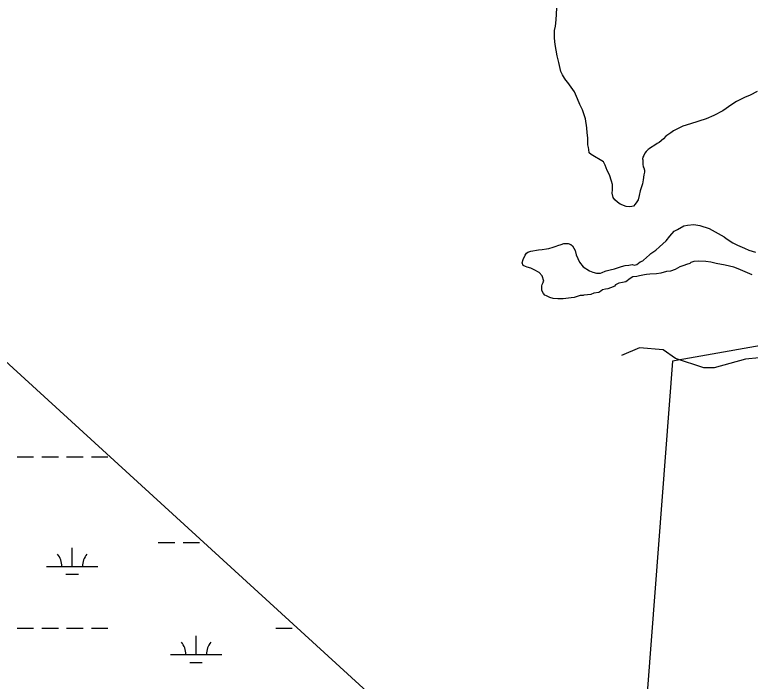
# Model space of a CAD drawing. Extents: x 3263578 to 3301413, y 764927 to 798602.
# Drawn here: x 3293417 to 3294844, y 791391 to 792684 of the extents above; entities that cross this region are included whole.
import ezdxf

# ---------------------------------------------------------------- set-up
doc = ezdxf.new("R2010")
doc.units = 0
for name, color, linetype in [('V-SITE-VEGE', 7, 'Continuous'), ('V-TOPO-BNDY', 7, 'Continuous'), ('V-TOPO-SHOR', 7, 'Continuous'), ('V-WETL-SWMP', 7, 'Continuous')]:
    doc.layers.add(name, color=color, linetype=linetype)

msp = doc.modelspace()

# ---------------------------------------------------------------- linework, layer by layer
at = {"layer": 'V-SITE-VEGE'}
for p, q in [((3294467.8, 792674.6), (3294469.3, 792697)), ((3294466.3, 792662.1), (3294467.8, 792674.6)), ((3294464.8, 792653.7), (3294466.3, 792662.1)), ((3294464.8, 792638.7), (3294464.8, 792653.7)), ((3294465.8, 792626.8), (3294464.8, 792638.7)), ((3294469.8, 792604.9), (3294465.8, 792626.8)), ((3294472.8, 792591.4), (3294469.8, 792604.9)), ((3294476.8, 792574.5), (3294472.8, 792591.4)), ((3294480.2, 792567.5), (3294476.8, 792574.5)), ((3294483.7, 792561), (3294480.2, 792567.5)), ((3294486.7, 792557.6), (3294483.7, 792561)), ((3294490.2, 792552.6), (3294486.7, 792557.6)), ((3294503.1, 792535.1), (3294490.2, 792552.6)), ((3294509.1, 792521.2), (3294503.1, 792535.1)), ((3294833.3, 792523.6), (3294817.8, 792516.2)), ((3294844.2, 792528.1), (3294833.3, 792523.6)), ((3294857.7, 792535.6), (3294844.2, 792528.1)), ((3294513.6, 792510.2), (3294509.1, 792521.2)), ((3294518.6, 792499.8), (3294513.6, 792510.2)), ((3294808.4, 792510.2), (3294790.9, 792498.2)), ((3294817.8, 792516.2), (3294808.4, 792510.2)), ((3294524.5, 792482.4), (3294518.6, 792499.8)), ((3294790.9, 792498.2), (3294773.5, 792488.8)), ((3294527.5, 792464.9), (3294524.5, 792482.4)), ((3294758.6, 792482.3), (3294728.2, 792472.9)), ((3294773.5, 792488.8), (3294758.6, 792482.3)), ((3294713.3, 792468.4), (3294695.3, 792458.9)), ((3294728.2, 792472.9), (3294713.3, 792468.4)), ((3294528, 792455.5), (3294527.5, 792464.9)), ((3294529.5, 792445.5), (3294528, 792455.5)), ((3294684.4, 792451.5), (3294680.4, 792448.5)), ((3294690.4, 792455.4), (3294684.4, 792451.5)), ((3294695.3, 792458.9), (3294690.4, 792455.4)), ((3294529.5, 792432.1), (3294529.5, 792445.5)), ((3294675.9, 792443.5), (3294667.9, 792436.5)), ((3294680.4, 792448.5), (3294675.9, 792443.5)), ((3294530.5, 792426.6), (3294529.5, 792432.1)), ((3294531, 792422.6), (3294530.5, 792426.6)), ((3294648, 792424.1), (3294646.5, 792422.6)), ((3294655, 792428.6), (3294648, 792424.1)), ((3294657, 792430), (3294655, 792428.6)), ((3294663.5, 792434.5), (3294657, 792430)), ((3294667.9, 792436.5), (3294663.5, 792434.5)), ((3294532, 792416.6), (3294531, 792422.6)), ((3294536, 792413.1), (3294532, 792416.6)), ((3294559.9, 792398.7), (3294536, 792413.1)), ((3294638.1, 792411.1), (3294636.1, 792408.1)), ((3294640, 792416.1), (3294638.1, 792411.1)), ((3294642.5, 792419.1), (3294640, 792416.1)), ((3294646.5, 792422.6), (3294642.5, 792419.1)), ((3294562.9, 792392.7), (3294559.9, 792398.7)), ((3294636.1, 792408.1), (3294635.1, 792404.7)), ((3294635.1, 792404.7), (3294636.1, 792402.7)), ((3294636.1, 792402.7), (3294636.1, 792394.2)), ((3294566.8, 792382.3), (3294562.9, 792392.7)), ((3294571.3, 792373.8), (3294566.8, 792382.3)), ((3294636.1, 792394.2), (3294636.6, 792389.2)), ((3294636.6, 792389.2), (3294637.6, 792387.2)), ((3294637.6, 792387.2), (3294639.5, 792382.7)), ((3294639.5, 792382.7), (3294639.5, 792378.8)), ((3294575.3, 792361.8), (3294571.3, 792373.8)), ((3294638.1, 792373.8), (3294636.6, 792363.8)), ((3294639.5, 792378.8), (3294638.1, 792373.8)), ((3294576.8, 792354.9), (3294575.3, 792361.8)), ((3294576.8, 792344.4), (3294576.8, 792354.9)), ((3294635.1, 792356.4), (3294631.1, 792342.9)), ((3294636.6, 792363.8), (3294635.1, 792356.4)), ((3294576.3, 792337.9), (3294576.8, 792344.4)), ((3294578.3, 792330), (3294576.3, 792337.9)), ((3294631.1, 792342.9), (3294629.1, 792333.5)), ((3294581.8, 792325.5), (3294578.3, 792330)), ((3294586.8, 792321), (3294581.8, 792325.5)), ((3294626.6, 792325.5), (3294624.6, 792321.5)), ((3294629.1, 792333.5), (3294626.6, 792325.5)), ((3294592.2, 792317), (3294586.8, 792321)), ((3294603.7, 792312.5), (3294592.2, 792317)), ((3294609.2, 792312), (3294603.7, 792312.5)), ((3294614.6, 792312.5), (3294609.2, 792312)), ((3294617.6, 792313), (3294614.6, 792312.5)), ((3294621.1, 792317), (3294617.6, 792313)), ((3294624.6, 792321.5), (3294621.1, 792317)), ((3294696.8, 792264.2), (3294703.3, 792267.7)), ((3294703.3, 792267.7), (3294715.7, 792274.7)), ((3294715.7, 792274.7), (3294722.7, 792276.2)), ((3294722.7, 792276.2), (3294734.6, 792277.7)), ((3294734.6, 792277.7), (3294746.6, 792275.2)), ((3294746.6, 792275.2), (3294764.5, 792269.7)), ((3294764.5, 792269.7), (3294793.9, 792253.8)), ((3294681.3, 792245.8), (3294688.3, 792254.8)), ((3294688.3, 792254.8), (3294696.8, 792264.2)), ((3294793.9, 792253.8), (3294797.9, 792250.3)), ((3294471.2, 792236.9), (3294477.2, 792238.9)), ((3294477.2, 792238.9), (3294482.7, 792240.4)), ((3294482.7, 792240.4), (3294491.1, 792240.4)), ((3294491.1, 792240.4), (3294496.1, 792238.9)), ((3294496.1, 792238.9), (3294499.6, 792235.9)), ((3294668.4, 792234.4), (3294681.3, 792245.8)), ((3294797.9, 792250.3), (3294810.8, 792241.8)), ((3294810.8, 792241.8), (3294819.8, 792237.3)), ((3294410, 792221.5), (3294413, 792223.5)), ((3294413, 792223.5), (3294418.4, 792225.9)), ((3294418.4, 792225.9), (3294433.4, 792228.4)), ((3294433.4, 792228.4), (3294440.3, 792228.9)), ((3294440.3, 792228.9), (3294448.8, 792229.9)), ((3294448.8, 792229.9), (3294453.3, 792230.9)), ((3294453.3, 792230.9), (3294461.8, 792233.4)), ((3294461.8, 792233.4), (3294467.7, 792235.4)), ((3294467.7, 792235.4), (3294471.2, 792236.9)), ((3294499.6, 792235.9), (3294504.6, 792226.9)), ((3294504.6, 792226.9), (3294506.6, 792218.5)), ((3294651.5, 792221.4), (3294661.4, 792227.4)), ((3294661.4, 792227.4), (3294668.4, 792234.4)), ((3294819.8, 792237.3), (3294833.2, 792231.8)), ((3294833.2, 792231.8), (3294841.7, 792227.3)), ((3294841.7, 792227.3), (3294854.6, 792223.9)), ((3294401.5, 792203), (3294404, 792209.5)), ((3294404, 792209.5), (3294407.5, 792218)), ((3294407.5, 792218), (3294410, 792221.5)), ((3294506.6, 792218.5), (3294513, 792204.5)), ((3294637.5, 792208.5), (3294649, 792218.4)), ((3294649, 792218.4), (3294651.5, 792221.4)), ((3294404, 792197.6), (3294401.5, 792203)), ((3294408, 792196.1), (3294404, 792197.6)), ((3294411.4, 792194.6), (3294408, 792196.1)), ((3294418.4, 792192.6), (3294411.4, 792194.6)), ((3294513, 792204.5), (3294520, 792195.1)), ((3294520, 792195.1), (3294532.4, 792187.6)), ((3294581.2, 792191.6), (3294594.7, 792196)), ((3294594.7, 792196), (3294601.7, 792198)), ((3294601.7, 792198), (3294609.1, 792198.5)), ((3294609.1, 792198.5), (3294615.1, 792199.5)), ((3294615.1, 792199.5), (3294620.1, 792198.5)), ((3294620.1, 792198.5), (3294624.1, 792200)), ((3294624.1, 792200), (3294630.5, 792205)), ((3294630.5, 792205), (3294636, 792207)), ((3294636, 792207), (3294637.5, 792208.5)), ((3294707.7, 792195), (3294698.8, 792190)), ((3294715.2, 792198), (3294707.7, 792195)), ((3294720.7, 792200), (3294715.2, 792198)), ((3294727.1, 792202), (3294720.7, 792200)), ((3294729.1, 792203.5), (3294727.1, 792202)), ((3294734.6, 792205.5), (3294729.1, 792203.5)), ((3294743.1, 792206.5), (3294734.6, 792205.5)), ((3294758.5, 792205.5), (3294743.1, 792206.5)), ((3294768, 792204.5), (3294758.5, 792205.5)), ((3294778.4, 792202), (3294768, 792204.5)), ((3294795.4, 792198.5), (3294778.4, 792202)), ((3294812.3, 792194.5), (3294795.4, 792198.5)), ((3294424.9, 792189.6), (3294418.4, 792192.6)), ((3294434.9, 792184.1), (3294424.9, 792189.6)), ((3294440.3, 792177.6), (3294434.9, 792184.1)), ((3294532.4, 792187.6), (3294538.9, 792185.1)), ((3294538.9, 792185.1), (3294545.9, 792183.1)), ((3294545.9, 792183.1), (3294553.9, 792183.1)), ((3294553.9, 792183.1), (3294557.3, 792184.6)), ((3294557.3, 792184.6), (3294562.8, 792186.6)), ((3294562.8, 792186.6), (3294564.8, 792187.6)), ((3294564.8, 792187.6), (3294572.8, 792189.6)), ((3294572.8, 792189.6), (3294581.2, 792191.6)), ((3294643, 792180.6), (3294639.5, 792179.6)), ((3294649.5, 792181.1), (3294643, 792180.6)), ((3294662.4, 792181.6), (3294649.5, 792181.1)), ((3294670.9, 792183.1), (3294662.4, 792181.6)), ((3294681.8, 792186.1), (3294670.9, 792183.1)), ((3294689.8, 792186.6), (3294681.8, 792186.1)), ((3294698.8, 792190), (3294689.8, 792186.6)), ((3294821.2, 792191.5), (3294812.3, 792194.5)), ((3294848.1, 792179.5), (3294821.2, 792191.5)), ((3294443.8, 792167.2), (3294440.3, 792177.6)), ((3294442.3, 792165.7), (3294443.8, 792167.2)), ((3294603.1, 792166.2), (3294596.2, 792164.7)), ((3294611.6, 792172.6), (3294603.1, 792166.2)), ((3294616.6, 792175.6), (3294611.6, 792172.6)), ((3294624.1, 792176.6), (3294616.6, 792175.6)), ((3294629.5, 792178.1), (3294624.1, 792176.6)), ((3294639.5, 792179.6), (3294629.5, 792178.1)), ((3294439.8, 792158.7), (3294440.3, 792161.2)), ((3294439.8, 792149.3), (3294439.8, 792158.7)), ((3294440.3, 792161.2), (3294441.8, 792163.7)), ((3294441.8, 792163.7), (3294442.3, 792165.7)), ((3294563.8, 792152.2), (3294557.8, 792150.7)), ((3294567.8, 792152.7), (3294563.8, 792152.2)), ((3294578.2, 792156.2), (3294567.8, 792152.7)), ((3294580.7, 792157.7), (3294578.2, 792156.2)), ((3294583.2, 792160.2), (3294580.7, 792157.7)), ((3294589.7, 792163.7), (3294583.2, 792160.2)), ((3294596.2, 792164.7), (3294589.7, 792163.7)), ((3294443.3, 792143.3), (3294439.8, 792149.3)), ((3294445.8, 792140.3), (3294443.3, 792143.3)), ((3294449.3, 792138.8), (3294445.8, 792140.3)), ((3294455.8, 792135.8), (3294449.3, 792138.8)), ((3294514.5, 792139.8), (3294502.6, 792135.8)), ((3294520, 792139.8), (3294514.5, 792139.8)), ((3294521.5, 792140.3), (3294520, 792139.8)), ((3294528.5, 792140.8), (3294521.5, 792140.3)), ((3294534.9, 792141.8), (3294528.5, 792140.8)), ((3294540.9, 792144.3), (3294534.9, 792141.8)), ((3294550.4, 792145.8), (3294540.9, 792144.3)), ((3294552.4, 792146.7), (3294550.4, 792145.8)), ((3294554.3, 792148.2), (3294552.4, 792146.7)), ((3294557.8, 792150.7), (3294554.3, 792148.2)), ((3294461.7, 792133.8), (3294455.8, 792135.8)), ((3294470.7, 792133.3), (3294461.7, 792133.8)), ((3294481.1, 792133.3), (3294470.7, 792133.3)), ((3294486.6, 792133.8), (3294481.1, 792133.3)), ((3294496.6, 792135.3), (3294486.6, 792133.8)), ((3294502.6, 792135.8), (3294496.6, 792135.3))]:
    msp.add_line(p, q, dxfattribs=at)
at = {"layer": 'V-TOPO-BNDY'}
msp.add_lwpolyline([(3299171.8, 792803.9), (3294693.5, 792012.3), (3294407.2, 788260.6), (3293659.3, 786573.6), (3293647.8, 784628.8), (3293622.9, 784145.8), (3293562.1, 783871.7), (3293439.8, 783580.7)], dxfattribs=at)
at = {"layer": 'V-TOPO-SHOR'}
msp.add_lwpolyline([(3295103.4, 792078.3), (3295061.2, 792072.8), (3295041, 792069.1), (3295033.6, 792052.6), (3295028.1, 792028.7), (3295024.4, 792008.5), (3294998.7, 791971.8), (3294984, 791962.6), (3294960.1, 791971.8), (3294932.6, 791988.3), (3294906.9, 792017.7), (3294888.5, 792021.4), (3294835.2, 792015.9), (3294774.6, 791999.3), (3294754.4, 791999.3), (3294699.3, 792017.7), (3294675.4, 792034.3), (3294629.5, 792037.9), (3294594.6, 792023.2)], dxfattribs=at)
at = {"layer": 'V-WETL-SWMP'}
for p, q in [((3291779.2, 793491.5), (3294659.7, 790860.7)), ((3293421.8, 791826.8), (3293453.8, 791826.8)), ((3293469.8, 791826.8), (3293501.8, 791826.8)), ((3293517.8, 791826.8), (3293549.8, 791826.8)), ((3293565.8, 791826.8), (3293597.8, 791826.8)), ((3293695.7, 791660.6), (3293727.7, 791660.6)), ((3293743.7, 791660.6), (3293775.7, 791660.6)), ((3293528.6, 791614.2), (3293528.6, 791650.2)), ((3293478.6, 791614.2), (3293578.6, 791614.2)), ((3293516.6, 791598.7), (3293540.6, 791598.7)), ((3293421.8, 791494.1), (3293453.8, 791494.1)), ((3293469.8, 791494.1), (3293501.8, 791494.1)), ((3293517.8, 791494.1), (3293549.8, 791494.1)), ((3293565.8, 791494.1), (3293597.8, 791494.1)), ((3293923.7, 791494.1), (3293955.7, 791494.1)), ((3293769.1, 791443.4), (3293769.1, 791479.4)), ((3293719.1, 791443.4), (3293819.1, 791443.4)), ((3293757.1, 791427.9), (3293781.1, 791427.9))]:
    msp.add_line(p, q, dxfattribs=at)
for centre, start, end in [((3293473.4, 791614.6), 359.2323, 40.776), ((3293583.9, 791614.6), 139.2323, 180.776), ((3293713.9, 791443.8), 359.2323, 40.776), ((3293824.3, 791443.8), 139.2323, 180.776)]:
    msp.add_arc(centre, 35.2, start, end, dxfattribs=at)

doc.saveas('drawing.dxf')
